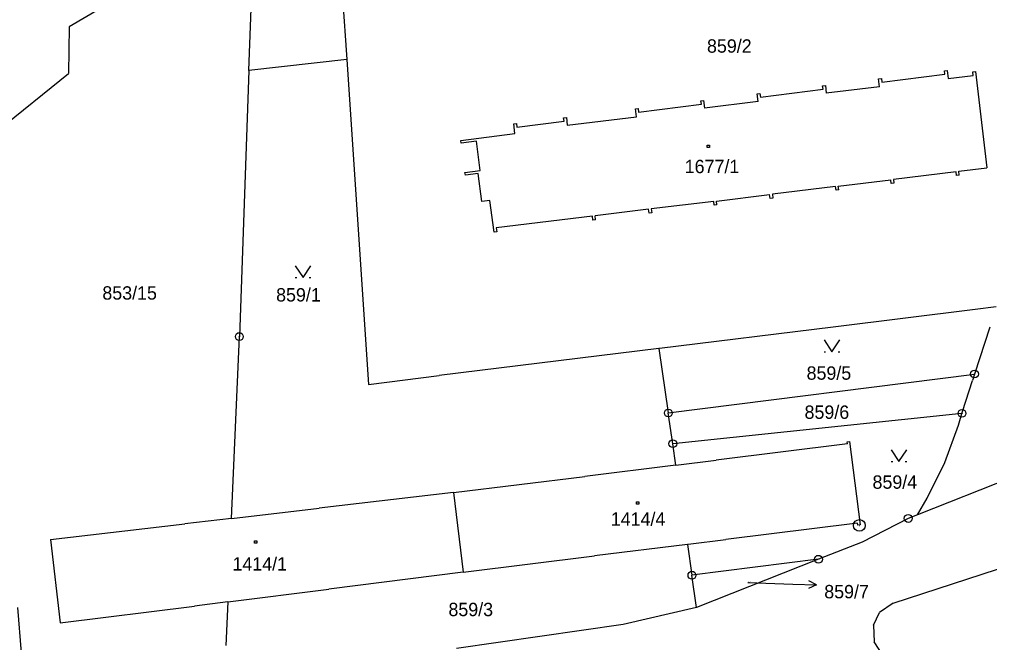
# Model space of a CAD drawing. Extents: x -795483 to -789093, y -1112258 to -1108741.
# Drawn here: x -791336.2 to -791212.6, y -1110326 to -1110246.6 of the extents above; entities that cross this region are included whole.
import ezdxf

# ---------------------------------------------------------------- set-up
doc = ezdxf.new("R2010")
doc.units = 0
for name, color, linetype in [('Komunikace', 7, 'Continuous'), ('Vrstva 1', 7, 'Continuous'), ('Vrstva 14', 7, 'Continuous'), ('Vrstva 15', 7, 'Continuous'), ('Vrstva 16', 7, 'Continuous'), ('Vrstva 23', 7, 'Continuous'), ('Vrstva 25', 7, 'Continuous'), ('Vrstva 28', 7, 'Continuous')]:
    doc.layers.add(name, color=color, linetype=linetype)

msp = doc.modelspace()

# ---------------------------------------------------------------- linework, layer by layer
at = {"layer": 'Komunikace'}
msp.add_line((-791243.37, -1110318.32), (-791237.64, -1110318.52), dxfattribs=at)
at = {"layer": 'Vrstva 1'}
for p, q in [((-791323.61, -1110243.86), (-791329.84, -1110247.57)), ((-791295.1, -1110242.79), (-791294.49, -1110251.73)), ((-791306.96, -1110253.12), (-791306.63, -1110244.1)), ((-791329.84, -1110247.57), (-791329.96, -1110253.51)), ((-791294.49, -1110251.73), (-791306.96, -1110253.12)), ((-791294.49, -1110251.73), (-791291.7, -1110293.08)), ((-791343.47, -1110264.39), (-791329.96, -1110253.51)), ((-791306.96, -1110253.12), (-791308.17, -1110287)), ((-791226.31, -1110254.59), (-791218.27, -1110253.59)), ((-791218.32, -1110253.15), (-791217.97, -1110253.1)), ((-791218.27, -1110253.59), (-791218.32, -1110253.15)), ((-791217.97, -1110253.1), (-791217.85, -1110254.14)), ((-791217.85, -1110254.14), (-791214.65, -1110253.74)), ((-791214.7, -1110253.27), (-791214.36, -1110253.23)), ((-791214.65, -1110253.74), (-791214.7, -1110253.27)), ((-791214.36, -1110253.23), (-791212.94, -1110265.52)), ((-791233.85, -1110255.06), (-791233.5, -1110255.02)), ((-791233.79, -1110255.51), (-791233.85, -1110255.06)), ((-791233.5, -1110255.02), (-791233.38, -1110256.01)), ((-791226.71, -1110254.18), (-791226.36, -1110254.14)), ((-791226.59, -1110255.18), (-791226.71, -1110254.18)), ((-791226.36, -1110254.14), (-791226.31, -1110254.59)), ((-791242.19, -1110256.09), (-791241.84, -1110256.05)), ((-791242.07, -1110257.08), (-791242.19, -1110256.09)), ((-791241.84, -1110256.05), (-791241.78, -1110256.5)), ((-791241.78, -1110256.5), (-791233.79, -1110255.51)), ((-791226.59, -1110255.18), (-791233.38, -1110256.01)), ((-791257.3, -1110258.41), (-791249.3, -1110257.42)), ((-791249.35, -1110256.98), (-791249.01, -1110256.93)), ((-791249.3, -1110257.42), (-791249.35, -1110256.98)), ((-791249.01, -1110256.93), (-791248.88, -1110257.93)), ((-791242.07, -1110257.08), (-791248.88, -1110257.93)), ((-791257.7, -1110258.01), (-791257.36, -1110257.96)), ((-791257.58, -1110259), (-791257.7, -1110258.01)), ((-791257.36, -1110257.96), (-791257.3, -1110258.41)), ((-791273.21, -1110259.92), (-791272.86, -1110259.88)), ((-791273.06, -1110261.16), (-791273.21, -1110259.92)), ((-791272.86, -1110259.88), (-791272.81, -1110260.32)), ((-791272.81, -1110260.32), (-791266.79, -1110259.58)), ((-791266.85, -1110259.13), (-791266.5, -1110259.09)), ((-791266.79, -1110259.58), (-791266.85, -1110259.13)), ((-791266.5, -1110259.09), (-791266.38, -1110260.08)), ((-791266.38, -1110260.08), (-791257.58, -1110259)), ((-791279.95, -1110262.01), (-791273.06, -1110261.16)), ((-791279.91, -1110262.36), (-791279.95, -1110262.01)), ((-791277.97, -1110262.11), (-791279.91, -1110262.36)), ((-791277.49, -1110265.86), (-791277.97, -1110262.11)), ((-791279.42, -1110266.11), (-791277.49, -1110265.86)), ((-791279.37, -1110266.45), (-791279.42, -1110266.11)), ((-791216.83, -1110266.02), (-791224.82, -1110266.99)), ((-791216.77, -1110266.49), (-791216.83, -1110266.02)), ((-791216.49, -1110265.95), (-791212.94, -1110265.52)), ((-791216.43, -1110266.45), (-791216.49, -1110265.95)), ((-791277.73, -1110266.24), (-791279.37, -1110266.45)), ((-791277.27, -1110269.8), (-791277.73, -1110266.24)), ((-791231.86, -1110267.83), (-791225.17, -1110267.02)), ((-791225.11, -1110267.51), (-791225.17, -1110267.02)), ((-791224.82, -1110266.99), (-791224.77, -1110267.47)), ((-791216.43, -1110266.45), (-791216.77, -1110266.49)), ((-791232.2, -1110267.9), (-791240.25, -1110268.88)), ((-791232.14, -1110268.37), (-791232.2, -1110267.9)), ((-791231.8, -1110268.33), (-791232.14, -1110268.37)), ((-791231.8, -1110268.33), (-791231.86, -1110267.83)), ((-791224.77, -1110267.47), (-791225.11, -1110267.51)), ((-791276.24, -1110269.66), (-791277.27, -1110269.8)), ((-791275.72, -1110273.69), (-791276.24, -1110269.66)), ((-791247.73, -1110269.8), (-791255.68, -1110270.75)), ((-791247.67, -1110270.27), (-791247.73, -1110269.8)), ((-791247.39, -1110269.74), (-791240.6, -1110268.91)), ((-791247.33, -1110270.23), (-791247.39, -1110269.74)), ((-791240.54, -1110269.4), (-791240.6, -1110268.91)), ((-791240.2, -1110269.36), (-791240.54, -1110269.4)), ((-791240.25, -1110268.88), (-791240.2, -1110269.36)), ((-791256.02, -1110270.79), (-791262.84, -1110271.63)), ((-791255.96, -1110271.29), (-791256.02, -1110270.79)), ((-791255.68, -1110270.75), (-791255.62, -1110271.25)), ((-791247.33, -1110270.23), (-791247.67, -1110270.27)), ((-791263.18, -1110271.67), (-791275.43, -1110273.17)), ((-791263.12, -1110272.16), (-791263.18, -1110271.67)), ((-791262.78, -1110272.12), (-791263.12, -1110272.16)), ((-791262.78, -1110272.12), (-791262.84, -1110271.63)), ((-791255.62, -1110271.25), (-791255.96, -1110271.29)), ((-791275.43, -1110273.17), (-791275.37, -1110273.66)), ((-791275.37, -1110273.66), (-791275.72, -1110273.69)), ((-791214.41, -1110283.51), (-791211.72, -1110283.18)), ((-791232.5, -1110285.75), (-791214.41, -1110283.51)), ((-791254.65, -1110288.49), (-791232.5, -1110285.75)), ((-791212.56, -1110285.79), (-791214.49, -1110291.76)), ((-791309.19, -1110310.15), (-791308.17, -1110287)), ((-791254.71, -1110288.5), (-791282.72, -1110291.97)), ((-791254.71, -1110288.5), (-791254.65, -1110288.49)), ((-791254.71, -1110288.5), (-791253.51, -1110296.72)), ((-791291.7, -1110293.08), (-791282.72, -1110291.97)), ((-791253.51, -1110296.72), (-791214.49, -1110291.76)), ((-791214.49, -1110291.76), (-791214.76, -1110292.59)), ((-791216.01, -1110296.52), (-791214.76, -1110292.59)), ((-791252.94, -1110300.63), (-791253.51, -1110296.72)), ((-791216.09, -1110296.77), (-791252.94, -1110300.63)), ((-791216.55, -1110298.26), (-791216.09, -1110296.77)), ((-791216.09, -1110296.77), (-791216.01, -1110296.52)), ((-791218.29, -1110303.02), (-791216.55, -1110298.26)), ((-791252.54, -1110303.35), (-791252.94, -1110300.63)), ((-791230.67, -1110300.64), (-791247.41, -1110302.71)), ((-791230.7, -1110300.39), (-791230.41, -1110300.37)), ((-791230.67, -1110300.64), (-791230.7, -1110300.39)), ((-791230.41, -1110300.37), (-791229.08, -1110310.97)), ((-791252.54, -1110303.35), (-791247.41, -1110302.71)), ((-791220.53, -1110307.56), (-791218.29, -1110303.02)), ((-791252.54, -1110303.35), (-791264.15, -1110304.79)), ((-791280.89, -1110306.86), (-791264.15, -1110304.79)), ((-791209.06, -1110304.65), (-791221.74, -1110309.67)), ((-791280.89, -1110306.86), (-791298, -1110308.85)), ((-791280.89, -1110306.86), (-791279.66, -1110316.99)), ((-791224.84, -1110320.93), (-791185.07, -1110307.94)), ((-791221.74, -1110309.67), (-791220.53, -1110307.56)), ((-791309.19, -1110310.15), (-791298, -1110308.85)), ((-791309.19, -1110310.15), (-791315.13, -1110310.84)), ((-791222.94, -1110310.15), (-791228.81, -1110313.15)), ((-791221.74, -1110309.67), (-791222.94, -1110310.15)), ((-791332.25, -1110312.83), (-791315.13, -1110310.84)), ((-791229.41, -1110310.77), (-791246.17, -1110312.84)), ((-791229.38, -1110311.01), (-791229.41, -1110310.77)), ((-791229.08, -1110310.97), (-791229.38, -1110311.01)), ((-791332.25, -1110312.83), (-791330.99, -1110323.46)), ((-791250.96, -1110313.44), (-791246.17, -1110312.84)), ((-791228.81, -1110313.15), (-791234.38, -1110315.35)), ((-791251.07, -1110313.45), (-791262.92, -1110314.92)), ((-791251.07, -1110313.45), (-791250.96, -1110313.44)), ((-791251.07, -1110313.45), (-791250.5, -1110317.38)), ((-791279.66, -1110316.99), (-791262.92, -1110314.92)), ((-791234.38, -1110315.35), (-791250.5, -1110317.38)), ((-791234.38, -1110315.35), (-791249.9, -1110321.47)), ((-791279.66, -1110316.99), (-791296.76, -1110319.15)), ((-791249.9, -1110321.47), (-791250.5, -1110317.38)), ((-791309.65, -1110320.77), (-791296.76, -1110319.15)), ((-791335.92, -1110327.25), (-791336.41, -1110321.48)), ((-791330.99, -1110323.46), (-791313.88, -1110321.3)), ((-791309.65, -1110320.77), (-791313.88, -1110321.3)), ((-791309.65, -1110320.77), (-791309.9, -1110326.33)), ((-791249.9, -1110321.47), (-791259.27, -1110323.66)), ((-791224.84, -1110320.93), (-791226.58, -1110322.14)), ((-791227.36, -1110323.75), (-791226.58, -1110322.14)), ((-791259.27, -1110323.66), (-791280.5, -1110326.73)), ((-791227.36, -1110323.75), (-791227.3, -1110325.88)), ((-791226.09, -1110327.67), (-791227.3, -1110325.88))]:
    msp.add_line(p, q, dxfattribs=at)
at = {"layer": 'Vrstva 16'}
for p, q in [((-791234.64, -1110318.62), (-791235.62, -1110318.09)), ((-791237.64, -1110318.52), (-791234.64, -1110318.62)), ((-791234.64, -1110318.62), (-791235.66, -1110319.09))]:
    msp.add_line(p, q, dxfattribs=at)
at = {"layer": 'Vrstva 23'}
for p, q in [((-791301.06, -1110277.97), (-791300.06, -1110279.47)), ((-791300.06, -1110279.47), (-791299.06, -1110277.97)), ((-791301.06, -1110279.47), (-791300.86, -1110279.47)), ((-791299.26, -1110279.47), (-791299.06, -1110279.47)), ((-791233.66, -1110287.42), (-791232.66, -1110288.92)), ((-791232.66, -1110288.92), (-791231.66, -1110287.42)), ((-791233.66, -1110288.92), (-791233.46, -1110288.92)), ((-791231.86, -1110288.92), (-791231.66, -1110288.92)), ((-791225.12, -1110301.42), (-791224.12, -1110302.92)), ((-791224.12, -1110302.92), (-791223.12, -1110301.42)), ((-791225.12, -1110302.92), (-791224.92, -1110302.92)), ((-791223.32, -1110302.92), (-791223.12, -1110302.92))]:
    msp.add_line(p, q, dxfattribs=at)
at = {"layer": 'Vrstva 25'}
for p, q in [((-791248.57, -1110262.63), (-791248.27, -1110262.63)), ((-791248.57, -1110262.93), (-791248.57, -1110262.63)), ((-791248.27, -1110262.93), (-791248.57, -1110262.93)), ((-791248.27, -1110262.63), (-791248.27, -1110262.93)), ((-791257.57, -1110308.02), (-791257.27, -1110308.02)), ((-791257.57, -1110308.32), (-791257.57, -1110308.02)), ((-791257.27, -1110308.02), (-791257.27, -1110308.32)), ((-791257.27, -1110308.32), (-791257.57, -1110308.32)), ((-791306.25, -1110312.98), (-791305.95, -1110312.98)), ((-791306.25, -1110313.28), (-791306.25, -1110312.98)), ((-791305.95, -1110312.98), (-791305.95, -1110313.28)), ((-791305.95, -1110313.28), (-791306.25, -1110313.28))]:
    msp.add_line(p, q, dxfattribs=at)
at = {"layer": 'Vrstva 28'}
for centre, radius in [((-791308.17, -1110287), 0.5), ((-791308.17, -1110287), 0.01), ((-791214.49, -1110291.76), 0.5), ((-791214.49, -1110291.76), 0.01), ((-791253.51, -1110296.72), 0.5), ((-791253.51, -1110296.72), 0.01), ((-791216.09, -1110296.77), 0.5), ((-791216.09, -1110296.77), 0.01), ((-791252.94, -1110300.63), 0.5), ((-791252.94, -1110300.63), 0.01), ((-791229.16, -1110311.04), 0.75), ((-791222.94, -1110310.15), 0.5), ((-791222.94, -1110310.15), 0.01), ((-791229.16, -1110311.04), 0.01), ((-791234.38, -1110315.35), 0.5), ((-791234.38, -1110315.35), 0.01), ((-791250.5, -1110317.38), 0.5), ((-791250.5, -1110317.38), 0.01)]:
    msp.add_circle(centre, radius, dxfattribs=at)

# ---------------------------------------------------------------- texts
at = {"layer": 'Vrstva 14'}
for s, height, p in [('859/2', 1.7, (-791248.58, -1110250.85)), ('853/15', 1.7, (-791325.63, -1110282.29)), ('859/1', 1.7, (-791303.49, -1110282.53)), ('859/5', 1.7, (-791235.89, -1110292.49)), ('859/6', 1.7, (-791236.15, -1110297.47)), ('859/4', 1.7, (-791227.49, -1110306.37)), ('859/7', 0.1, (-791243.37, -1110318.32)), ('859/3', 1.7, (-791281.53, -1110322.59))]:
    msp.add_text(s, height=height, dxfattribs=at).set_placement(p)
at = {"layer": 'Vrstva 15'}
for s, p in [('1677/1', (-791251.42, -1110266.19)), ('1414/4', (-791260.84, -1110311.07)), ('1414/1', (-791309.05, -1110316.79))]:
    msp.add_text(s, height=1.7, dxfattribs=at).set_placement(p)
at = {"layer": 'Vrstva 16'}
msp.add_text('859/7', height=1.7, dxfattribs=at).set_placement((-791233.64, -1110320.32))

doc.saveas('drawing.dxf')
